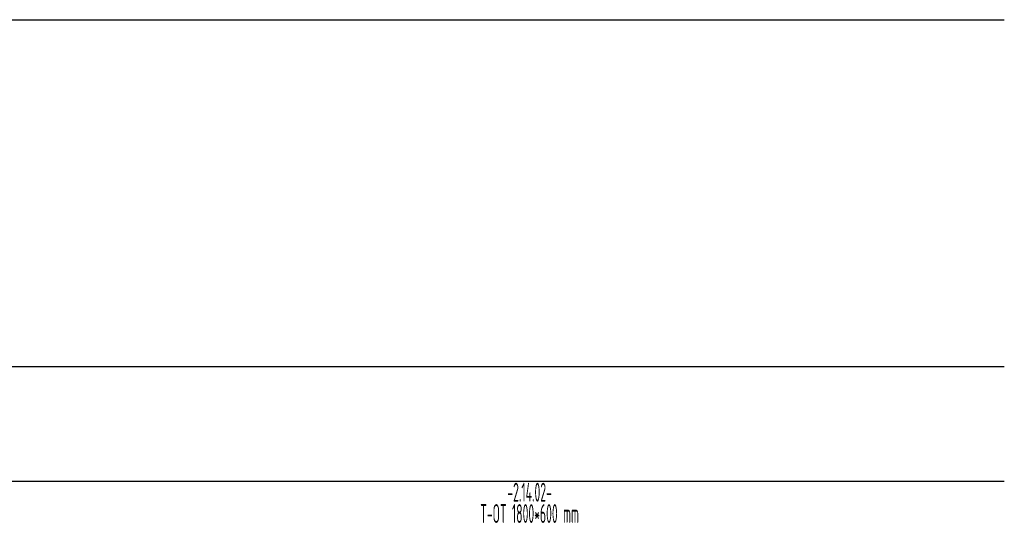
# Model space of a CAD drawing. Header units: millimetres. Extents: x 60394 to 199354, y 20895 to 166073.
# Tile 511 of 565: x 192825 to 199354, y 25915 to 29255. Entities that reach past the tile are written whole.
import ezdxf
from ezdxf.enums import TextEntityAlignment as Align

# ---------------------------------------------------------------- set-up
doc = ezdxf.new("R2010")
doc.units = ezdxf.units.MM
doc.layers.add('JS_VYT_POPIS - OBECNĚ', color=7, linetype='Continuous', lineweight=5)
doc.styles.add('VZT_POPIS', font='isocp.shx', dxfattribs={"width": 0.6, "height": 125})

msp = doc.modelspace()

# ---------------------------------------------------------------- linework, layer by layer
for p, q in [((64740.6, 29255.4), (199354.4, 29255.4)), ((64740.6, 26955.4), (199354.4, 26955.4)), ((64740.6, 26195.4), (199354.4, 26195.4))]:
    msp.add_line(p, q)

# ---------------------------------------------------------------- texts
at = {"layer": 'JS_VYT_POPIS - OBECNĚ', "style": 'VZT_POPIS', "width": 0.5}
for s, p in [('-2.14.02-', (196206.6, 26121.8)), ('T-OT 1800*600 mm', (196206.6, 25980.1))]:
    msp.add_text(s, height=125, dxfattribs=at).set_placement(p, align=Align.MIDDLE_CENTER)

doc.saveas('drawing.dxf')
